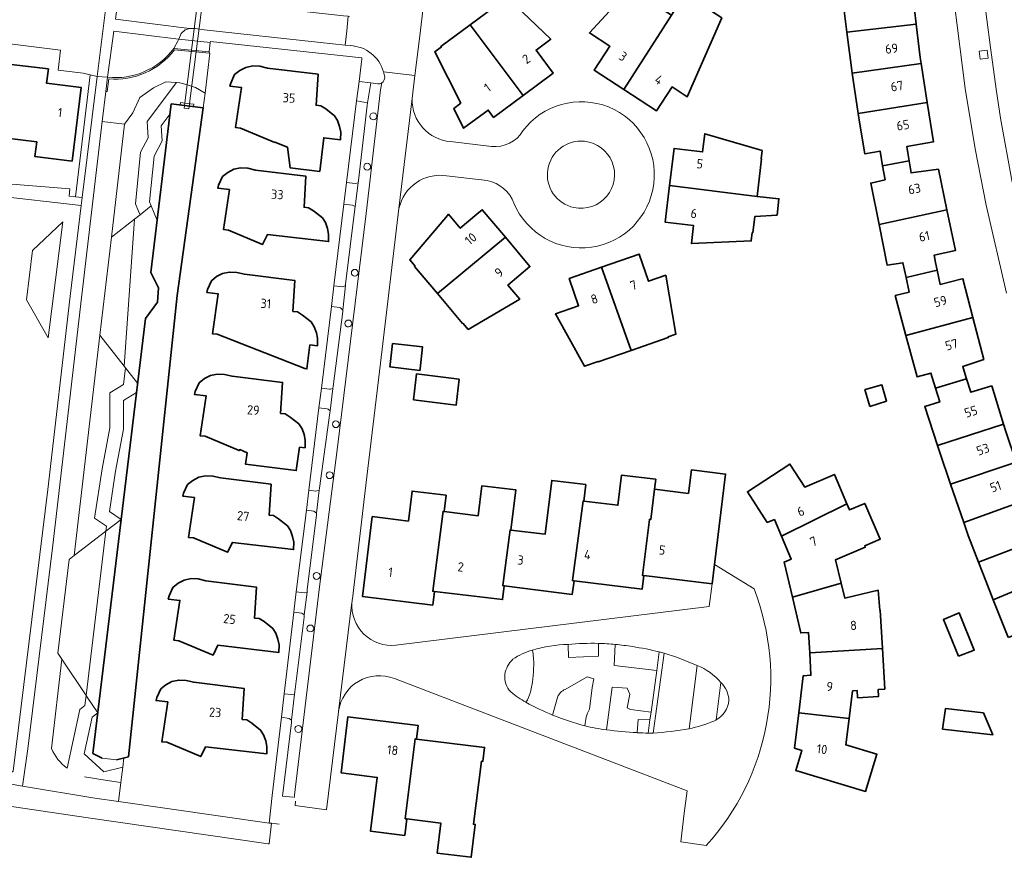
# Model space of a CAD drawing. Extents: x 150256 to 156914, y 461459 to 469481.
# Tile 482 of 656: x 154821 to 154964, y 466676 to 466798. Entities that reach past the tile are written whole.
import ezdxf
from ezdxf.enums import TextEntityAlignment as Align

# ---------------------------------------------------------------- set-up
doc = ezdxf.new("R2010")
doc.units = 0
doc.header["$LTSCALE"] = 0.75
for name, color, linetype, lineweight in [('B-RO-GK-BESCHOEIING-G', 251, 'GK-BESCHOEIING', 35), ('B-RO-GR-BEPLANTING_CULTUUR_HEESTERS-GV', 251, 'CONTINUOUS', 18), ('B-RO-GR-GROENVOORZIENING-GV', 251, 'CONTINUOUS', 18), ('B-RO-IE-TERREINAFSCHEIDING_KUNSTMATIG_MUUR-GV', 251, 'CONTINUOUS', 18), ('B-RO-KW-KUNSTWERK_DUIKER-GV', 251, 'CONTINUOUS', 18), ('B-RO-OG-BEBOUWING-GV', 6, 'CONTINUOUS', 35), ('B-RO-OG-BEBOUWING-T18', 1, 'CONTINUOUS', 18), ('B-RO-OG-TERREIN_CULTUURSCHEIDING-GV', 251, 'CONTINUOUS', 18), ('B-RO-OG-WATER-GV', 251, 'CONTINUOUS', 18), ('B-RO-OG-WATER_SLOOT-GV', 251, 'CONTINUOUS', 18), ('B-RO-VH-VERHARDING_ASFALT-GV', 251, 'CONTINUOUS', 18), ('B-RO-VH-VERHARDING_BETONSTRAATSTEEN-GV', 251, 'CONTINUOUS', 18), ('B-RO-VH-VERHARDING_HALFVERHARDING_GRIND-GV', 251, 'CONTINUOUS', 18), ('B-RO-VH-VERHARDING_TEGEL-GV', 251, 'CONTINUOUS', 18)]:
    doc.layers.add(name, color=color, linetype=linetype, lineweight=lineweight)
doc.styles.add('NLCS-ISO-M200-T18', font='NLCS-ISO.ttf', dxfattribs={"height": 360})
doc.linetypes.add('GK-BESCHOEIING', pattern='A,30,-5,[1,NLCS.SHX,S=1,R=0,X=0,Y=0],-5', length=40)

msp = doc.modelspace()

# ---------------------------------------------------------------- linework, layer by layer
at = {"layer": 'B-RO-GK-BESCHOEIING-G'}
for points in [[(154842.756, 466785.74), (154839.788, 466761.184)], [(154842.756, 466785.74), (154847.024, 466785.213)], [(154847.024, 466785.213), (154847.414, 466785.165), (154843.626, 466757.855)], [(154839.788, 466761.184), (154840.891, 466758.98), (154840.761, 466756.896), (154838.978, 466754.476)], [(154843.626, 466757.855), (154836.533, 466690.726)], [(154838.978, 466754.476), (154831.328, 466691.189)], [(154831.328, 466691.189), (154832.676, 466690.518)], [(154834.776, 466690.281), (154836.533, 466690.726)]]:
    msp.add_lwpolyline(points, dxfattribs=at)
at = {"layer": 'B-RO-GR-BEPLANTING_CULTUUR_HEESTERS-GV'}
for points in [[(154824.847, 466751.682), (154826.983, 466768.59), (154822.541, 466764.397), (154821.665, 466757.236)], [(154833.224, 466723.541), (154828.593, 466719.997), (154827.87, 466719.444), (154826.241, 466705.775), (154826.824, 466704.903), (154830.337, 466699.651)]]:
    msp.add_lwpolyline(points, close=True, dxfattribs=at)
for points in [[(154904.944, 466707.215, 0.0304847), (154900.516, 466707.07)], [(154909.913, 466706.757, 0.0157673), (154907.383, 466707.067)], [(154913.803, 466705.975, 0.0200673), (154909.913, 466706.757)], [(154895.322, 466706.233, 0.0857936), (154892.486, 466704.912)], [(154895.52, 466704.033, 0.0554959), (154895.322, 466706.233)], [(154892.486, 466704.912, 0.1643933), (154891.318, 466702.71)], [(154895.035, 466700.119, 0.0589994), (154895.52, 466704.033)], [(154891.318, 466702.71, 0.2367087), (154892.199, 466700.145)], [(154923.943, 466698.899, 0.199356), (154922.776, 466701.521)], [(154892.199, 466700.145, 0.0528901), (154894.392, 466698.651)], [(154894.392, 466698.651, 0.0849618), (154895.035, 466700.119)], [(154900.114, 466700.529, 0.1912409), (154898.96, 466699.351)], [(154922.105, 466696.093, 0.2368095), (154923.943, 466698.899)], [(154898.274, 466696.79, 0.0322046), (154902.967, 466695.219)], [(154902.967, 466695.219, -0.100482), (154903.624, 466697.64)], [(154906.106, 466694.642, 0.0206494), (154910.563, 466694.224)]]:
    msp.add_lwpolyline(points, format="xyb", dxfattribs=at)
for points in [[(154900.516, 466707.07), (154900.577, 466705.147), (154904.964, 466705.355), (154904.944, 466707.215)], [(154907.383, 466707.067), (154907.252, 466703.99), (154913.432, 466703.271)], [(154913.432, 466703.271), (154913.803, 466705.975)], [(154903.624, 466697.64), (154904.037, 466700.796), (154904.256, 466702.046), (154903.29, 466702.354), (154900.114, 466700.529)], [(154910.563, 466694.224), (154910.717, 466696.121), (154912.446, 466696.08), (154912.6, 466697.203), (154909.604, 466697.597), (154909.14, 466697.844), (154909.492, 466699.834), (154909.14, 466700.705), (154906.96, 466700.865), (154906.106, 466694.642)], [(154922.776, 466701.521), (154922.105, 466696.093)], [(154898.96, 466699.351), (154898.274, 466696.79)]]:
    msp.add_lwpolyline(points, dxfattribs=at)
at = {"layer": 'B-RO-GR-GROENVOORZIENING-GV'}
msp.add_lwpolyline([(154961.54, 466793.57), (154960.35, 466793.413), (154960.507, 466792.224), (154961.697, 466792.381)], close=True, dxfattribs=at)
for points in [[(154872.174, 466784.411, 0.416), (154871.674, 466783.911)], [(154872.674, 466783.911, 0.412), (154872.174, 466784.411)], [(154871.674, 466783.911, 0.416), (154872.174, 466783.411)], [(154872.174, 466783.411, 0.416), (154872.674, 466783.911)], [(154871.273, 466777.082, 0.416), (154870.773, 466776.582)], [(154871.773, 466776.582, 0.416), (154871.273, 466777.082)], [(154870.773, 466776.582, 0.416), (154871.273, 466776.082)], [(154871.273, 466776.082, 0.412), (154871.773, 466776.582)], [(154869.466, 466761.648, 0.416), (154868.966, 466761.148)], [(154868.966, 466761.148, 0.412), (154869.466, 466760.648)], [(154869.966, 466761.148, 0.416), (154869.466, 466761.648)], [(154869.466, 466760.648, 0.416), (154869.966, 466761.148)], [(154868.535, 466754.272, 0.416), (154868.035, 466753.772)], [(154869.035, 466753.772, 0.416), (154868.535, 466754.272)], [(154868.035, 466753.772, 0.416), (154868.535, 466753.272)], [(154868.535, 466753.272, 0.412), (154869.035, 466753.772)], [(154866.709, 466739.616, 0.412), (154866.209, 466739.116)], [(154867.209, 466739.116, 0.416), (154866.709, 466739.616)], [(154866.209, 466739.116, 0.416), (154866.709, 466738.616)], [(154866.709, 466738.616, 0.416), (154867.209, 466739.116)], [(154865.797, 466732.196, 0.416), (154865.297, 466731.696)], [(154865.297, 466731.696, 0.416), (154865.797, 466731.196)], [(154866.297, 466731.696, 0.416), (154865.797, 466732.196)], [(154865.797, 466731.196, 0.412), (154866.297, 466731.696)], [(154863.914, 466717.538, 0.416), (154863.414, 466717.038)], [(154863.414, 466717.038, 0.416), (154863.914, 466716.538)], [(154864.414, 466717.038, 0.416), (154863.914, 466717.538)], [(154863.914, 466716.538, 0.416), (154864.414, 466717.038)], [(154863.002, 466709.891, 0.416), (154862.502, 466709.391)], [(154863.502, 466709.391, 0.416), (154863.002, 466709.891)], [(154862.502, 466709.391, 0.412), (154863.002, 466708.891)], [(154863.002, 466708.891, 0.416), (154863.502, 466709.391)], [(154861.255, 466695.26, 0.416), (154860.755, 466694.76)], [(154861.755, 466694.76, 0.412), (154861.255, 466695.26)], [(154860.755, 466694.76, 0.416), (154861.255, 466694.26)], [(154861.255, 466694.26, 0.416), (154861.755, 466694.76)]]:
    msp.add_lwpolyline(points, format="xyb", dxfattribs=at)
at = {"layer": 'B-RO-IE-TERREINAFSCHEIDING_KUNSTMATIG_MUUR-GV'}
for points in [[(154843.099, 466793.8, -0.2654775), (154833.47, 466789.61)], [(154833.652, 466789.381, 0.2572255), (154843.196, 466793.58)]]:
    msp.add_lwpolyline(points, format="xyb", dxfattribs=at)
for points in [[(154843.196, 466793.58), (154848.247, 466793.118), (154848.272, 466793.327), (154843.099, 466793.8)], [(154833.47, 466789.61), (154833.21, 466787.55), (154833.418, 466787.523), (154833.652, 466789.381)]]:
    msp.add_lwpolyline(points, dxfattribs=at)
msp.add_lwpolyline([(154845.99, 466785.341), (154846.035, 466785.667), (154845.075, 466785.797), (154844.105, 466785.927), (154844.06, 466785.6)], close=True, dxfattribs=at)
at = {"layer": 'B-RO-KW-KUNSTWERK_DUIKER-GV'}
msp.add_lwpolyline([(154847.938, 466811.28), (154844.627, 466785.099), (154845.322, 466785.011), (154848.633, 466811.192)], close=True, dxfattribs=at)
at = {"layer": 'B-RO-OG-BEBOUWING-GV'}
for points in [[(154908.625, 466787.809), (154913.371, 466784.709), (154915.656, 466788.208), (154917.875, 466786.759), (154921.364, 466794.734), (154922.904, 466798.255), (154921.417, 466799.226), (154922.74, 466803.535), (154919.869, 466805.373), (154915.556, 466798.635)], [(154950.593, 466803.11), (154940.484, 466802.01), (154940.757, 466798.877), (154941.111, 466796.153), (154951.208, 466797.347), (154950.949, 466799.456)], [(154908.625, 466787.809), (154915.556, 466798.635), (154911.353, 466801.38), (154911.304, 466801.305), (154909.529, 466802.464), (154903.637, 466796.059), (154906.609, 466794.117), (154904.324, 466790.618)], [(154886.243, 466797.23), (154893.995, 466786.974), (154898.361, 466790.207), (154895.873, 466793.566), (154898.003, 466795.143), (154891.736, 466801.185), (154890.763, 466800.464), (154890.709, 466800.537)], [(154893.995, 466786.974), (154886.243, 466797.23), (154882.018, 466794.102), (154882.071, 466794.03), (154881.099, 466793.31), (154884.9, 466785.853), (154883.909, 466785.064), (154885.313, 466782.192), (154888.893, 466784.821), (154889.67, 466783.772)], [(154951.208, 466797.347), (154941.111, 466796.153), (154941.783, 466790.977), (154941.902, 466790.179), (154951.943, 466791.593), (154951.806, 466792.483)], [(154819.145, 466789.393), (154819.269, 466789.376), (154818.3, 466780.824), (154818.442, 466780.806), (154823.17, 466780.217), (154822.905, 466778.073), (154828.311, 466777.403), (154829.635, 466788.112), (154824.601, 466788.741), (154824.864, 466790.826), (154819.427, 466791.465)], [(154855.657, 466791.212), (154854.604, 466791.264), (154853.604, 466791.051), (154852.729, 466790.595), (154851.97, 466789.992), (154851.397, 466788.737), (154851.293, 466788.292), (154852.986, 466788.095), (154852.113, 466782.294), (154852.837, 466782.21), (154857.808, 466780.129), (154857.822, 466780.157), (154859.685, 466779.418), (154860.063, 466776.418), (154864.36, 466775.903), (154864.943, 466780.808), (154867.406, 466780.522), (154867.423, 466781.624), (154867.265, 466782.443), (154866.953, 466783.314), (154866.503, 466783.997), (154865.236, 466785.013), (154864.505, 466785.464), (154863.836, 466785.53), (154864.122, 466790.04), (154856.777, 466790.943)], [(154952.816, 466785.938), (154951.943, 466791.593), (154941.902, 466790.179), (154942.772, 466784.328)], [(154950.176, 466777.465), (154949.997, 466778.593), (154949.846, 466779.538), (154953.701, 466780.2), (154952.816, 466785.938), (154942.772, 466784.328), (154943.003, 466782.778), (154943.721, 466778.487), (154945.945, 466778.869), (154946.318, 466776.731)], [(154915.293, 466773.842), (154928.052, 466772.271), (154928.705, 466777.717), (154928.616, 466777.728), (154928.76, 466778.93), (154920.408, 466781.383), (154920.092, 466778.752), (154915.942, 466779.25)], [(154954.428, 466776.25), (154950.461, 466775.68), (154950.176, 466777.465), (154946.318, 466776.731), (154946.672, 466774.702), (154944.585, 466774.218), (154945.803, 466768.159), (154955.67, 466770.293)], [(154865.192, 466768.476), (154864.742, 466769.159), (154863.475, 466770.175), (154862.744, 466770.626), (154862.075, 466770.692), (154862.361, 466775.202), (154855.016, 466776.105), (154853.896, 466776.374), (154852.843, 466776.426), (154851.843, 466776.213), (154850.968, 466775.757), (154850.209, 466775.154), (154849.636, 466773.899), (154849.532, 466773.454), (154851.225, 466773.257), (154850.352, 466767.456), (154851.076, 466767.372), (154856.047, 466765.291), (154856.742, 466766.716), (154865.645, 466765.684), (154865.662, 466766.786), (154865.504, 466767.605)], [(154928.052, 466772.271), (154915.293, 466773.842), (154914.655, 466768.522), (154918.805, 466768.023), (154918.489, 466765.392), (154927.185, 466765.799), (154927.329, 466766.998), (154927.418, 466766.987), (154927.699, 466769.33), (154930.945, 466769.544), (154931.215, 466771.922)], [(154881.487, 466758.117), (154891.391, 466766.312), (154888.018, 466770.328), (154887.252, 466769.685), (154884.817, 466767.64), (154883.113, 466769.669), (154882.705, 466769.191), (154877.466, 466763.045), (154878.244, 466762.119), (154878.175, 466762.061)], [(154954.252, 466761.537), (154954.028, 466762.627), (154953.805, 466763.71), (154956.905, 466764.371), (154955.67, 466770.293), (154945.803, 466768.159), (154946.989, 466762.257), (154949.275, 466762.601), (154949.74, 466760.442)], [(154881.487, 466758.117), (154885.127, 466753.782), (154885.196, 466753.84), (154885.976, 466752.911), (154893.475, 466757.331), (154891.771, 466759.36), (154894.972, 466762.048), (154891.391, 466766.312)], [(154905.397, 466761.953), (154909.696, 466749.839), (154915.105, 466751.727), (154915.075, 466751.813), (154916.219, 466752.212), (154914.749, 466760.791), (154912.247, 466759.918), (154910.87, 466763.864)], [(154862.901, 466750.645), (154864.02, 466750.515), (154864.037, 466751.617), (154863.879, 466752.436), (154863.567, 466753.307), (154863.117, 466753.99), (154861.85, 466755.006), (154861.119, 466755.457), (154860.45, 466755.523), (154860.736, 466760.033), (154853.391, 466760.936), (154852.271, 466761.205), (154851.218, 466761.257), (154850.218, 466761.044), (154849.343, 466760.588), (154848.584, 466759.985), (154848.011, 466758.73), (154847.907, 466758.285), (154849.6, 466758.088), (154848.727, 466752.287), (154849.451, 466752.203), (154862.2, 466747.207), (154862.498, 466747.172)], [(154905.397, 466761.953), (154900.681, 466760.307), (154902.058, 466756.361), (154898.707, 466755.191), (154902.896, 466747.56), (154904.886, 466748.255), (154904.916, 466748.17), (154909.696, 466749.839)], [(154957.727, 466760.224), (154954.678, 466759.463), (154954.252, 466761.537), (154949.74, 466760.442), (154950.192, 466758.344), (154948.147, 466757.834), (154949.717, 466752.036), (154959.465, 466754.641), (154958.005, 466760.293)], [(154958.539, 466745.734), (154958.188, 466746.844), (154957.971, 466747.528), (154961.041, 466748.543), (154959.465, 466754.641), (154949.717, 466752.036), (154951.344, 466746.026), (154953.337, 466746.543), (154954.006, 466744.382)], [(154874.627, 466747.811), (154874.586, 466747.443), (154878.938, 466746.929), (154878.968, 466747.186), (154879.344, 466750.361), (154874.965, 466750.849)], [(154862.242, 466735.672), (154862.259, 466736.774), (154862.101, 466737.593), (154861.789, 466738.464), (154861.339, 466739.147), (154860.072, 466740.163), (154859.341, 466740.614), (154858.672, 466740.68), (154858.958, 466745.19), (154851.613, 466746.093), (154850.493, 466746.362), (154849.44, 466746.414), (154848.44, 466746.201), (154847.565, 466745.745), (154846.806, 466745.142), (154846.233, 466743.887), (154846.129, 466743.442), (154847.822, 466743.245), (154846.949, 466737.444), (154847.673, 466737.36), (154852.644, 466735.279), (154852.708, 466735.411), (154853.776, 466734.972), (154853.56, 466733.297), (154860.938, 466732.376), (154861.427, 466735.766)], [(154878.467, 466746.441), (154878.034, 466742.671), (154884.25, 466741.9), (154884.656, 466745.656)], [(154962.197, 466744.697), (154959.165, 466743.758), (154958.539, 466745.734), (154954.006, 466744.382), (154954.634, 466742.355), (154952.456, 466741.681), (154954.302, 466736.037), (154963.931, 466739.118)], [(154944.473, 466741.708), (154946.889, 466742.459), (154946.215, 466744.834), (154943.965, 466744.21), (154943.733, 466744.146)], [(154956.222, 466730.37), (154965.781, 466733.598), (154964.255, 466738.075), (154963.931, 466739.118), (154954.302, 466736.037), (154954.587, 466735.165)], [(154921.476, 466715.886), (154921.822, 466718.684), (154923.451, 466731.85), (154918.472, 466732.462), (154918.052, 466729.035), (154913.101, 466729.682), (154912.558, 466725.229), (154912.367, 466725.253), (154911.339, 466717.12), (154911.563, 466717.093)], [(154931.596, 466722.804), (154941.098, 466727.544), (154939.288, 466731.798), (154934.972, 466729.962), (154932.826, 466733.303), (154926.624, 466729.285), (154929.517, 466724.821), (154930.563, 466725.231)], [(154965.781, 466733.598), (154956.222, 466730.37), (154958.116, 466724.813), (154967.661, 466728.247), (154966.688, 466730.936)], [(154846.133, 466728.442), (154845.26, 466722.641), (154845.984, 466722.557), (154850.955, 466720.476), (154851.65, 466721.901), (154860.553, 466720.869), (154860.57, 466721.971), (154860.412, 466722.79), (154860.1, 466723.661), (154859.65, 466724.344), (154858.383, 466725.36), (154857.652, 466725.811), (154856.983, 466725.877), (154857.269, 466730.387), (154849.924, 466731.29), (154848.804, 466731.559), (154847.751, 466731.611), (154846.751, 466731.398), (154845.876, 466730.942), (154845.117, 466730.339), (154844.544, 466729.084), (154844.44, 466728.639)], [(154901.394, 466716.332), (154911.309, 466715.126), (154911.563, 466717.093), (154911.339, 466717.12), (154912.367, 466725.253), (154912.558, 466725.229), (154913.101, 466729.682), (154913.274, 466731.102), (154908.311, 466731.705), (154907.777, 466727.327), (154902.796, 466727.932), (154902.726, 466727.94), (154901.154, 466716.361)], [(154881.051, 466714.785), (154890.978, 466713.582), (154891.224, 466715.613), (154891.016, 466715.64), (154892.079, 466723.725), (154892.199, 466723.71), (154892.921, 466729.558), (154887.967, 466730.17), (154887.428, 466725.803), (154882.476, 466726.415), (154882.315, 466726.435), (154880.808, 466714.814)], [(154892.199, 466723.71), (154892.079, 466723.725), (154891.016, 466715.64), (154891.224, 466715.613), (154901.14, 466714.346), (154901.394, 466716.332), (154901.154, 466716.361), (154902.726, 466727.94), (154902.796, 466727.932), (154903.091, 466730.333), (154898.136, 466730.941), (154897.174, 466723.1)], [(154881.051, 466714.785), (154880.808, 466714.814), (154882.315, 466726.435), (154882.476, 466726.415), (154882.76, 466728.782), (154877.804, 466729.375), (154877.282, 466725.015), (154872.02, 466725.66), (154870.597, 466714.038), (154880.81, 466712.8)], [(154960.272, 466719.026), (154969.713, 466722.647), (154969.196, 466724.007), (154967.661, 466728.247), (154958.116, 466724.813), (154958.756, 466722.936)], [(154933.18, 466713.954), (154940.28, 466715.978), (154939.475, 466719.379), (154943.79, 466721.216), (154943.714, 466721.395), (154945.965, 466722.386), (154943.722, 466727.576), (154941.485, 466726.633), (154941.098, 466727.544), (154931.596, 466722.804), (154933.008, 466719.484), (154931.982, 466719.055)], [(154962.422, 466713.579), (154971.702, 466717.414), (154969.713, 466722.647), (154960.272, 466719.026), (154961.33, 466716.298)], [(154845.625, 466716.645), (154844.625, 466716.432), (154843.75, 466715.976), (154842.991, 466715.373), (154842.418, 466714.118), (154842.314, 466713.673), (154844.007, 466713.476), (154843.134, 466707.675), (154843.858, 466707.591), (154848.829, 466705.51), (154849.524, 466706.935), (154858.427, 466705.903), (154858.444, 466707.005), (154858.286, 466707.824), (154857.974, 466708.695), (154857.524, 466709.378), (154856.257, 466710.394), (154855.526, 466710.845), (154854.857, 466710.911), (154855.143, 466715.421), (154847.798, 466716.324), (154846.678, 466716.593)], [(154964.632, 466708.092), (154973.936, 466712.085), (154971.967, 466716.717), (154971.702, 466717.414), (154962.422, 466713.579), (154964.567, 466708.242)], [(154940.28, 466715.978), (154933.18, 466713.954), (154934.405, 466708.74), (154935.524, 466708.824), (154935.697, 466705.82), (154946.276, 466706.487), (154945.955, 466712.056), (154945.889, 466712.052), (154945.691, 466714.945), (154940.795, 466713.807)], [(154957.35, 466705.346), (154957.382, 466705.359), (154959.653, 466706.251), (154957.465, 466711.657), (154955.167, 466710.685)], [(154934.107, 466697.089), (154941.445, 466696.266), (154941.934, 466700.305), (154942.61, 466700.344), (154942.67, 466699.303), (154945.731, 466699.495), (154945.672, 466700.521), (154946.616, 466700.575), (154946.276, 466706.487), (154935.697, 466705.82), (154935.883, 466702.588), (154934.767, 466702.504)], [(154842.848, 466701.66), (154841.973, 466701.204), (154841.214, 466700.601), (154840.641, 466699.346), (154840.537, 466698.901), (154842.23, 466698.704), (154841.357, 466692.903), (154842.081, 466692.819), (154847.052, 466690.738), (154847.747, 466692.163), (154856.65, 466691.131), (154856.667, 466692.233), (154856.509, 466693.052), (154856.197, 466693.923), (154855.747, 466694.606), (154854.48, 466695.622), (154853.749, 466696.073), (154853.08, 466696.139), (154853.366, 466700.649), (154846.021, 466701.552), (154844.901, 466701.821), (154843.848, 466701.873)], [(154941.445, 466696.266), (154934.107, 466697.089), (154933.483, 466691.97), (154934.572, 466691.65), (154933.678, 466688.714), (154943.829, 466685.663), (154945.477, 466691.071), (154940.981, 466692.441)], [(154960.983, 466697.101), (154955.49, 466697.76), (154955.036, 466694.742), (154962.36, 466693.9)], [(154877.028, 466681.661), (154876.811, 466681.687), (154878.242, 466693.304), (154878.451, 466693.278), (154878.69, 466695.267), (154868.454, 466696.509), (154867.479, 466688.381), (154872.727, 466687.717), (154871.775, 466679.883), (154876.739, 466679.28)], [(154877.028, 466681.661), (154881.992, 466681.057), (154881.462, 466676.689), (154886.424, 466676.085), (154887.004, 466680.86), (154886.739, 466680.892), (154887.903, 466690.069), (154888.127, 466690.042), (154888.374, 466692.067), (154878.451, 466693.278), (154878.242, 466693.304), (154876.811, 466681.687)]]:
    msp.add_lwpolyline(points, close=True, dxfattribs=at)
at = {"layer": 'B-RO-OG-TERREIN_CULTUURSCHEIDING-GV'}
for points in [[(154843.85, 466795.142), (154843.772, 466794.955), (154843.099, 466793.8), (154848.272, 466793.327), (154848.433, 466794.649)], [(154828.818, 466772.196), (154829.787, 466772.094), (154831.972, 466789.707), (154830.961, 466789.946)], [(154838.201, 466769.598), (154837.987, 466770.119), (154837.55, 466771.179), (154838.288, 466778.707), (154839.383, 466780.775), (154839.243, 466783.16), (154843.501, 466788.844), (154841.934, 466788.94), (154840.162, 466788.076), (154838.158, 466786.643), (154837.128, 466784.417), (154835.953, 466782.77), (154834.024, 466766.323), (154837.395, 466768.966)], [(154824.847, 466751.682), (154821.665, 466757.236), (154822.541, 466764.397), (154826.983, 466768.59)], [(154834.024, 466766.323), (154832.355, 466752.085), (154835.894, 466747.572), (154837.395, 466768.966)], [(154828.593, 466719.997), (154833.224, 466723.541), (154833.312, 466724.266), (154831.561, 466725.448), (154832.67, 466732.628), (154833.813, 466738.597), (154833.813, 466743.695), (154835.807, 466744.913), (154836.097, 466747.313), (154835.894, 466747.572), (154832.355, 466752.085)]]:
    msp.add_lwpolyline(points, close=True, dxfattribs=at)
for points in [[(154833.652, 466789.381), (154833.418, 466787.523), (154833.21, 466787.55), (154832.692, 466783.155), (154835.953, 466782.77), (154837.128, 466784.417), (154838.158, 466786.643), (154840.162, 466788.076), (154841.934, 466788.94), (154843.501, 466788.844), (154844.004, 466788.813), (154845.057, 466788.498), (154846.287, 466788.129), (154847.672, 466787.279), (154848.385, 466793.105), (154848.247, 466793.118), (154843.196, 466793.58)], [(154835.953, 466782.77), (154832.692, 466783.155), (154829.667, 466757.506), (154825.481, 466721.509), (154821.849, 466691.883), (154821.103, 466686.452), (154831.616, 466684.709), (154835.073, 466684.213), (154835.41, 466686.964), (154833.438, 466687.28), (154830.11, 466687.813)], [(154825.301, 466691.914), (154826.824, 466704.903), (154826.241, 466705.775), (154827.87, 466719.444), (154828.593, 466719.997), (154832.355, 466752.085), (154834.024, 466766.323), (154835.953, 466782.77)], [(154819.733, 466688.6), (154824.784, 466729.603), (154828.007, 466757.742), (154829.647, 466770.96), (154816.804, 466772.403)], [(154904.944, 466707.215), (154904.964, 466705.355), (154900.577, 466705.147), (154900.516, 466707.07)], [(154906.106, 466694.642), (154906.96, 466700.865), (154909.14, 466700.705), (154909.492, 466699.834), (154909.14, 466697.844), (154909.604, 466697.597), (154912.6, 466697.203), (154913.432, 466703.271), (154907.252, 466703.99), (154907.383, 466707.067)], [(154827.577, 466689.033), (154829.455, 466697.609), (154830.157, 466698.161), (154830.337, 466699.651), (154826.824, 466704.903), (154825.301, 466691.914)], [(154919.313, 466704.005), (154918.126, 466694.805)], [(154900.114, 466700.529), (154903.29, 466702.354), (154904.256, 466702.046), (154904.037, 466700.796), (154903.624, 466697.64)], [(154922.105, 466696.093), (154922.776, 466701.521)], [(154830.337, 466699.651), (154830.157, 466698.161), (154829.455, 466697.609), (154827.577, 466689.033)], [(154830.11, 466687.813), (154833.438, 466687.28), (154835.41, 466686.964), (154835.505, 466687.746), (154835.681, 466689.187), (154832.948, 466688.537), (154830.084, 466691.141), (154831.255, 466696.48), (154832.043, 466697.1), (154830.513, 466699.387), (154830.337, 466699.651)], [(154898.274, 466696.79), (154898.96, 466699.351)], [(154912.184, 466694.165), (154912.446, 466696.08), (154910.717, 466696.121), (154910.563, 466694.224)], [(154910.563, 466694.224), (154910.595, 466694.222)]]:
    msp.add_lwpolyline(points, dxfattribs=at)
for points in [[(154843.196, 466793.58, -0.2572255), (154833.652, 466789.381)], [(154900.516, 466707.07, 0.066435), (154895.322, 466706.233)], [(154907.383, 466707.067, 0.0147804), (154904.944, 466707.215)], [(154895.322, 466706.233, -0.0554959), (154895.52, 466704.033)], [(154895.52, 466704.033, -0.0589994), (154895.035, 466700.119)], [(154922.776, 466701.521, 0.1161727), (154919.313, 466704.005)], [(154895.035, 466700.119, -0.0849618), (154894.392, 466698.651)], [(154898.96, 466699.351, -0.1912409), (154900.114, 466700.529)], [(154894.392, 466698.651, 0.0336651), (154898.274, 466696.79)], [(154903.624, 466697.64, 0.100482), (154902.967, 466695.219)], [(154902.967, 466695.219, 0.026427), (154906.106, 466694.642)], [(154918.126, 466694.805, 0.0554835), (154921.747, 466695.91)], [(154921.747, 466695.91, 0.0311532), (154922.105, 466696.093)], [(154910.595, 466694.222, 0.0157355), (154912.184, 466694.165)], [(154827.577, 466689.033, -0.1305033), (154825.301, 466691.914)], [(154825.301, 466691.914, 0.1305033), (154827.577, 466689.033)]]:
    msp.add_lwpolyline(points, format="xyb", dxfattribs=at)
at = {"layer": 'B-RO-OG-WATER-GV'}
for points in [[(154832.043, 466697.1), (154831.328, 466691.189), (154832.676, 466690.518), (154834.776, 466690.281), (154835.848, 466690.553), (154836.533, 466690.726), (154843.626, 466757.855), (154847.414, 466785.165), (154847.024, 466785.213), (154845.99, 466785.341), (154842.756, 466785.74), (154842.579, 466784.278), (154840.705, 466768.769), (154839.788, 466761.184), (154840.891, 466758.98), (154840.761, 466756.896), (154838.978, 466754.476), (154837.843, 466745.088), (154837.677, 466743.712), (154835.444, 466725.239)], [(154842.579, 466784.278), (154841.282, 466782.547), (154841.412, 466780.334), (154840.24, 466778.12), (154839.589, 466771.48), (154839.836, 466770.88), (154840.705, 466768.769)], [(154837.677, 466743.712), (154835.813, 466742.573), (154835.813, 466740.75), (154835.813, 466738.407), (154834.641, 466732.287), (154833.731, 466726.396), (154835.444, 466725.239)]]:
    msp.add_lwpolyline(points, close=True, dxfattribs=at)
at = {"layer": 'B-RO-OG-WATER_SLOOT-GV'}
for points in [[(154847.414, 466785.165), (154847.672, 466787.279), (154846.287, 466788.129), (154845.057, 466788.498), (154844.004, 466788.813), (154843.501, 466788.844), (154839.243, 466783.16), (154839.383, 466780.775), (154838.288, 466778.707), (154837.55, 466771.179), (154837.987, 466770.119), (154838.201, 466769.598), (154839.836, 466770.88), (154839.589, 466771.48), (154840.24, 466778.12), (154841.412, 466780.334), (154841.282, 466782.547), (154842.579, 466784.278), (154842.756, 466785.74), (154845.99, 466785.341), (154847.024, 466785.213)], [(154845.99, 466785.341), (154844.06, 466785.6), (154844.105, 466785.927), (154845.075, 466785.797), (154846.035, 466785.667)], [(154840.705, 466768.769), (154839.836, 466770.88), (154838.201, 466769.598), (154837.395, 466768.966), (154835.894, 466747.572), (154836.097, 466747.313), (154837.843, 466745.088), (154838.978, 466754.476), (154840.761, 466756.896), (154840.891, 466758.98), (154839.788, 466761.184)], [(154837.677, 466743.712), (154837.843, 466745.088), (154836.097, 466747.313), (154835.807, 466744.913), (154833.813, 466743.695), (154833.813, 466738.597), (154832.67, 466732.628), (154831.561, 466725.448), (154833.312, 466724.266), (154833.224, 466723.541), (154835.444, 466725.239), (154833.731, 466726.396), (154834.641, 466732.287), (154835.813, 466738.407), (154835.813, 466740.75), (154835.813, 466742.573)], [(154832.043, 466697.1), (154835.444, 466725.239), (154833.224, 466723.541), (154830.337, 466699.651), (154830.513, 466699.387)], [(154835.848, 466690.553), (154834.776, 466690.281), (154832.676, 466690.518), (154831.328, 466691.189), (154832.043, 466697.1), (154831.255, 466696.48), (154830.084, 466691.141), (154832.948, 466688.537), (154835.681, 466689.187)]]:
    msp.add_lwpolyline(points, close=True, dxfattribs=at)
at = {"layer": 'B-RO-VH-VERHARDING_ASFALT-GV'}
msp.add_lwpolyline([(154959.334, 466839.529), (154959.163, 466833.122), (154959.591, 466819.92), (154959.955, 466813.794), (154960.977, 466802.159), (154962.016, 466793.929), (154962.85, 466787.863), (154963.483, 466783.636), (154965.159, 466774.353)], dxfattribs=at)
msp.add_lwpolyline([(154785.501, 466691.742), (154769.401, 466694.104), (154764.533, 466690.173), (154766.728, 466687.474), (154770.942, 466690.654), (154785.034, 466688.572), (154830.648, 466681.821), (154856.874, 466678.065), (154856.978, 466678.054), (154857.326, 466681.032), (154856.985, 466681.071), (154835.073, 466684.213), (154831.616, 466684.709), (154821.103, 466686.452), (154817.566, 466687.058), (154808.038, 466688.443), (154806.95, 466688.601), (154804.118, 466689.013), (154803.029, 466689.172), (154802.58, 466689.237)], close=True, dxfattribs=at)
at = {"layer": 'B-RO-VH-VERHARDING_BETONSTRAATSTEEN-GV'}
for points in [[(154832.461, 466810.878), (154828.841, 466811.329), (154828.469, 466808.434), (154799.196, 466812.084), (154798.268, 466804.603), (154797.348, 466797.185), (154826.612, 466793.531), (154826.261, 466790.659), (154829.898, 466790.198), (154830.961, 466789.946), (154831.972, 466789.707), (154833.283, 466800.19), (154834.59, 466810.683), (154832.472, 466810.877)], [(154834.376, 466796.323), (154843.814, 466795.146), (154843.85, 466795.142), (154844.207, 466795.998), (154844.748, 466796.511), (154845.412, 466796.71), (154834.612, 466798.056), (154836.27, 466810.33), (154834.59, 466810.683), (154833.283, 466800.19), (154831.972, 466789.707), (154833.47, 466789.61)], [(154831.972, 466789.707), (154829.787, 466772.094), (154829.647, 466770.96), (154828.007, 466757.742), (154824.784, 466729.603), (154819.733, 466688.6), (154817.566, 466687.058), (154821.103, 466686.452), (154821.849, 466691.883), (154825.481, 466721.509), (154829.667, 466757.506), (154832.692, 466783.155), (154833.21, 466787.55), (154833.47, 466789.61)], [(154869.737, 466786.154), (154871.316, 466785.887), (154871.789, 466788.776), (154870.085, 466788.985)], [(154871.316, 466785.887), (154869.737, 466786.154), (154868.278, 466774.283), (154869.528, 466774.136), (154869.941, 466774.229), (154869.99, 466774.6), (154871.255, 466785.511)], [(154867.892, 466771.145), (154869.141, 466770.985), (154869.501, 466770.801), (154869.941, 466774.229), (154869.528, 466774.136), (154868.278, 466774.283)], [(154866.433, 466759.27), (154867.729, 466759.13), (154868.113, 466759.282), (154868.138, 466759.514), (154869.46, 466770.479), (154869.501, 466770.801), (154869.141, 466770.985), (154867.892, 466771.145)], [(154868.113, 466759.282), (154867.729, 466759.13), (154866.433, 466759.27), (154866.063, 466756.261), (154867.274, 466756.114), (154867.399, 466756.03), (154867.722, 466755.688)], [(154864.602, 466744.372), (154865.777, 466744.221), (154865.937, 466744.221), (154866.274, 466744.324), (154866.309, 466744.62), (154867.705, 466755.53), (154867.722, 466755.688), (154867.399, 466756.03), (154867.274, 466756.114), (154866.063, 466756.261)], [(154864.248, 466741.492), (154865.425, 466741.345), (154865.59, 466741.296), (154865.885, 466741.061), (154866.274, 466744.324), (154865.937, 466744.221), (154865.777, 466744.221), (154864.602, 466744.372)], [(154864.248, 466741.492), (154862.776, 466729.514), (154863.799, 466729.39), (154863.959, 466729.394), (154864.301, 466729.534), (154864.334, 466729.813), (154865.853, 466740.794), (154865.885, 466741.061), (154865.59, 466741.296), (154865.425, 466741.345)], [(154862.417, 466726.598), (154863.515, 466726.45), (154863.902, 466726.178), (154864.301, 466729.534), (154863.959, 466729.394), (154863.799, 466729.39), (154862.776, 466729.514)], [(154860.954, 466714.71), (154862.077, 466714.579), (154862.51, 466714.684), (154862.547, 466714.998), (154863.871, 466725.913), (154863.902, 466726.178), (154863.515, 466726.45), (154862.417, 466726.598)], [(154862.116, 466711.351), (154862.51, 466714.684), (154862.077, 466714.579), (154860.954, 466714.71), (154860.651, 466712.24), (154860.594, 466711.754), (154861.774, 466711.596)], [(154859.196, 466699.869), (154860.181, 466699.754), (154860.7, 466699.82), (154860.741, 466700.186), (154862.08, 466711.05), (154862.116, 466711.351), (154861.774, 466711.596), (154860.594, 466711.754)], [(154860.7, 466699.82), (154860.181, 466699.754), (154859.196, 466699.869), (154858.795, 466696.461), (154859.937, 466696.293), (154860.271, 466696.023)]]:
    msp.add_lwpolyline(points, close=True, dxfattribs=at)
for points in [[(154836.27, 466810.33), (154834.612, 466798.056), (154845.412, 466796.71)], [(154873.653, 466790.395), (154878.224, 466789.844), (154878.873, 466795.256), (154879.755, 466802.619), (154875.443, 466803.005)], [(154845.412, 466796.71), (154846.227, 466796.687), (154847.552, 466796.508), (154864.455, 466794.646), (154868.072, 466794.279), (154868.285, 466796.384), (154868.497, 466798.48), (154867.819, 466798.536), (154849.303, 466800.607), (154846.183, 466800.807)], [(154868.702, 466798.463), (154868.497, 466798.48), (154868.285, 466796.384), (154868.072, 466794.279), (154868.804, 466794.205)], [(154843.85, 466795.142), (154843.814, 466795.146), (154834.376, 466796.323), (154833.47, 466789.61)], [(154868.804, 466794.205), (154868.072, 466794.279), (154864.455, 466794.646), (154847.552, 466796.508), (154846.227, 466796.687), (154845.412, 466796.71), (154844.748, 466796.511), (154844.207, 466795.998), (154843.85, 466795.142), (154848.433, 466794.649), (154848.454, 466794.824), (154870.509, 466792.418), (154870.49, 466792.272), (154870.085, 466788.985), (154871.789, 466788.776), (154872.813, 466788.636)], [(154843.099, 466793.8), (154843.772, 466794.955), (154843.85, 466795.142)], [(154869.116, 466713.714), (154871.06, 466730.22), (154873.2, 466748.017), (154875.902, 466770.492), (154875.903, 466770.5), (154877.824, 466786.492), (154877.824, 466786.504), (154878.224, 466789.844)], [(154878.224, 466789.844), (154873.653, 466790.395)], [(154860.628, 466684.742), (154864.31, 466715.456), (154866.888, 466735.376), (154871.105, 466769.776), (154873.234, 466787.754), (154873.407, 466788.792)], [(154873.407, 466788.792), (154873.234, 466787.754), (154871.105, 466769.776), (154866.888, 466735.376), (154864.31, 466715.456), (154860.628, 466684.742)], [(154872.813, 466788.636), (154871.789, 466788.776), (154871.316, 466785.887), (154871.255, 466785.511), (154869.99, 466774.6), (154869.941, 466774.229), (154869.501, 466770.801), (154869.46, 466770.479), (154868.138, 466759.514), (154868.113, 466759.282), (154867.722, 466755.688), (154867.705, 466755.53), (154866.309, 466744.62), (154866.274, 466744.324), (154865.885, 466741.061), (154865.853, 466740.794), (154864.334, 466729.813), (154864.301, 466729.534)], [(154877.824, 466786.492), (154875.903, 466770.5)], [(154889.393, 466779.55), (154883.422, 466780.242)], [(154882.796, 466775.266), (154888.756, 466774.57)], [(154864.301, 466729.534), (154863.902, 466726.178), (154863.871, 466725.913), (154862.547, 466714.998), (154862.51, 466714.684), (154862.116, 466711.351), (154862.08, 466711.05), (154860.741, 466700.186), (154860.7, 466699.82), (154860.271, 466696.023), (154860.237, 466695.718), (154858.949, 466684.987), (154860.423, 466684.82)], [(154927.59, 466715.167), (154921.822, 466718.684), (154921.476, 466715.886), (154921.08, 466712.594), (154875.436, 466706.952)], [(154860.851, 466684.25), (154860.775, 466683.607), (154865.344, 466682.997), (154867.105, 466697.259), (154867.115, 466697.32), (154869.051, 466713.163)], [(154869.051, 466713.163), (154867.115, 466697.32)], [(154914.486, 466705.804), (154912.891, 466694.17)], [(154918.126, 466694.805), (154919.313, 466704.005)], [(154875.228, 466702.083), (154917.841, 466685.761), (154917.431, 466682.489), (154916.921, 466678.334), (154920.631, 466677.789)], [(154860.423, 466684.82), (154858.949, 466684.987), (154860.237, 466695.718), (154860.271, 466696.023), (154859.937, 466696.293), (154858.795, 466696.461), (154857.455, 466685.064), (154856.985, 466681.071), (154857.326, 466681.032), (154858.434, 466680.905)], [(154910.595, 466694.222), (154910.563, 466694.224)]]:
    msp.add_lwpolyline(points, dxfattribs=at)
for points in [[(154868.804, 466794.205, -0.3250847), (154873.653, 466790.395)], [(154873.653, 466790.395, 0.3250847), (154868.804, 466794.205)], [(154833.47, 466789.61, 0.2654775), (154843.099, 466793.8)], [(154873.653, 466790.395, -0.0395575), (154873.819, 466789.589)], [(154873.819, 466789.589, 0.0395575), (154873.653, 466790.395)], [(154873.407, 466788.792, -0.1682416), (154872.813, 466788.636)], [(154872.813, 466788.636, 0.1682416), (154873.407, 466788.792)], [(154873.819, 466789.589, -0.2557268), (154873.407, 466788.792)], [(154873.407, 466788.792, 0.2557268), (154873.819, 466789.589)], [(154883.422, 466780.242, -0.4005778), (154877.824, 466786.492)], [(154892.643, 466771.265, 3.7421692), (154893.931, 466781.799)], [(154871.674, 466783.911, -0.416), (154872.174, 466784.411)], [(154872.174, 466784.411, -0.412), (154872.674, 466783.911)], [(154872.174, 466783.411, -0.416), (154871.674, 466783.911)], [(154872.674, 466783.911, -0.416), (154872.174, 466783.411)], [(154893.931, 466781.799, -0.2968651), (154889.393, 466779.55)], [(154901.377, 466770.648, -0.949503), (154902.909, 466780.291)], [(154902.909, 466780.291, -1.0554807), (154901.377, 466770.648)], [(154870.773, 466776.582, -0.416), (154871.273, 466777.082)], [(154871.273, 466777.082, -0.416), (154871.773, 466776.582)], [(154871.273, 466776.082, -0.416), (154870.773, 466776.582)], [(154871.773, 466776.582, -0.412), (154871.273, 466776.082)], [(154875.903, 466770.5, -0.4001192), (154882.796, 466775.266)], [(154888.756, 466774.57, -0.2630801), (154892.643, 466771.265)], [(154868.966, 466761.148, -0.416), (154869.466, 466761.648)], [(154869.466, 466760.648, -0.412), (154868.966, 466761.148)], [(154869.466, 466761.648, -0.416), (154869.966, 466761.148)], [(154869.966, 466761.148, -0.416), (154869.466, 466760.648)], [(154868.035, 466753.772, -0.416), (154868.535, 466754.272)], [(154868.535, 466754.272, -0.416), (154869.035, 466753.772)], [(154868.535, 466753.272, -0.416), (154868.035, 466753.772)], [(154869.035, 466753.772, -0.412), (154868.535, 466753.272)], [(154866.209, 466739.116, -0.412), (154866.709, 466739.616)], [(154866.709, 466739.616, -0.416), (154867.209, 466739.116)], [(154866.709, 466738.616, -0.416), (154866.209, 466739.116)], [(154867.209, 466739.116, -0.416), (154866.709, 466738.616)], [(154865.297, 466731.696, -0.416), (154865.797, 466732.196)], [(154865.797, 466731.196, -0.416), (154865.297, 466731.696)], [(154865.797, 466732.196, -0.416), (154866.297, 466731.696)], [(154866.297, 466731.696, -0.412), (154865.797, 466731.196)], [(154863.414, 466717.038, -0.416), (154863.914, 466717.538)], [(154863.914, 466716.538, -0.416), (154863.414, 466717.038)], [(154863.914, 466717.538, -0.416), (154864.414, 466717.038)], [(154864.414, 466717.038, -0.416), (154863.914, 466716.538)], [(154920.631, 466677.789, 0.2840409), (154927.59, 466715.167)], [(154875.436, 466706.952, -0.4664982), (154869.051, 466713.163)], [(154869.051, 466713.163, -0.0234808), (154869.116, 466713.714)], [(154862.502, 466709.391, -0.416), (154863.002, 466709.891)], [(154863.002, 466709.891, -0.416), (154863.502, 466709.391)], [(154863.002, 466708.891, -0.412), (154862.502, 466709.391)], [(154863.502, 466709.391, -0.416), (154863.002, 466708.891)], [(154895.322, 466706.233, -0.066435), (154900.516, 466707.07)], [(154900.516, 466707.07, -0.0304847), (154904.944, 466707.215)], [(154904.944, 466707.215, -0.0147804), (154907.383, 466707.067)], [(154907.383, 466707.067, -0.0157673), (154909.913, 466706.757)], [(154909.913, 466706.757, -0.0200673), (154913.803, 466705.975)], [(154892.486, 466704.912, -0.0857936), (154895.322, 466706.233)], [(154913.803, 466705.975, -0.0044782), (154914.486, 466705.804)], [(154919.313, 466704.005, 0.025924), (154914.486, 466705.804)], [(154914.486, 466705.804, -0.025924), (154919.313, 466704.005)], [(154891.318, 466702.71, -0.1643933), (154892.486, 466704.912)], [(154919.313, 466704.005, -0.1161727), (154922.776, 466701.521)], [(154867.115, 466697.32, -0.4911588), (154875.228, 466702.083)], [(154892.199, 466700.145, -0.2367087), (154891.318, 466702.71)], [(154922.776, 466701.521, -0.199356), (154923.943, 466698.899)], [(154894.392, 466698.651, -0.0528901), (154892.199, 466700.145)], [(154898.274, 466696.79, -0.0336651), (154894.392, 466698.651)], [(154923.943, 466698.899, -0.2368095), (154922.105, 466696.093)], [(154902.967, 466695.219, -0.0322046), (154898.274, 466696.79)], [(154860.755, 466694.76, -0.416), (154861.255, 466695.26)], [(154861.255, 466695.26, -0.412), (154861.755, 466694.76)], [(154906.106, 466694.642, -0.026427), (154902.967, 466695.219)], [(154921.747, 466695.91, -0.0554835), (154918.126, 466694.805)], [(154922.105, 466696.093, -0.0311532), (154921.747, 466695.91)], [(154861.255, 466694.26, -0.416), (154860.755, 466694.76)], [(154861.755, 466694.76, -0.416), (154861.255, 466694.26)], [(154910.563, 466694.224, -0.0206494), (154906.106, 466694.642)], [(154912.184, 466694.165, -0.0157355), (154910.595, 466694.222)], [(154912.891, 466694.17, -0.0070618), (154912.184, 466694.165)], [(154912.891, 466694.17, 0.0315411), (154918.126, 466694.805)], [(154918.126, 466694.805, -0.0315411), (154912.891, 466694.17)]]:
    msp.add_lwpolyline(points, format="xyb", dxfattribs=at)
at = {"layer": 'B-RO-VH-VERHARDING_HALFVERHARDING_GRIND-GV'}
for points in [[(154902.909, 466780.291, 0.949503), (154901.377, 466770.648)], [(154901.377, 466770.648, 1.0554807), (154902.909, 466780.291)]]:
    msp.add_lwpolyline(points, format="xyb", dxfattribs=at)
at = {"layer": 'B-RO-VH-VERHARDING_TEGEL-GV'}
for points in [[(154955.55, 466856.517), (154955.275, 466852.277), (154955.075, 466847.714), (154954.942, 466844.687), (154954.788, 466837.093), (154954.913, 466828.245), (154955.204, 466818.914), (154955.94, 466808.707), (154956.792, 466800.176), (154958.35, 466787.982), (154959.77, 466779.172), (154961.386, 466770.979), (154964.371, 466758.178)], [(154965.159, 466774.353), (154963.483, 466783.636), (154962.85, 466787.863), (154962.016, 466793.929), (154960.977, 466802.159), (154959.955, 466813.794), (154959.591, 466819.92), (154959.163, 466833.122), (154959.334, 466839.529)], [(154913.803, 466705.975), (154913.432, 466703.271), (154912.6, 466697.203), (154912.446, 466696.08), (154912.184, 466694.165)], [(154912.891, 466694.17), (154914.486, 466705.804)]]:
    msp.add_lwpolyline(points, dxfattribs=at)
for points in [[(154961.54, 466793.57), (154961.697, 466792.381), (154960.507, 466792.224), (154960.35, 466793.413)], [(154816.047, 466774.458), (154815.526, 466770.186), (154814.162, 466770.356), (154814.716, 466774.655), (154807.507, 466775.544), (154805.561, 466775.836), (154789.334, 466777.817), (154789.049, 466775.683), (154813.468, 466772.795), (154812.851, 466768.001), (154816.215, 466767.58), (154816.804, 466772.403), (154829.647, 466770.96), (154829.787, 466772.094), (154828.818, 466772.196), (154827.876, 466772.296), (154827.966, 466773.347), (154817.67, 466774.196)]]:
    msp.add_lwpolyline(points, close=True, dxfattribs=at)
for points in [[(154914.486, 466705.804, 0.0044782), (154913.803, 466705.975)], [(154912.184, 466694.165, 0.0070618), (154912.891, 466694.17)]]:
    msp.add_lwpolyline(points, format="xyb", dxfattribs=at)

# ---------------------------------------------------------------- texts
at = {"layer": 'B-RO-OG-BEBOUWING-T18', "style": 'NLCS-ISO-M200-T18'}
for s, rotation, p in [('69', 7, (154947.616, 466793.786)), ('2', 36.5, (154894.426, 466792.271)), ('3', 326.8, (154908.521, 466792.654)), ('4', 326.8, (154913.745, 466789.243)), ('1', 36.5, (154888.78, 466788.09)), ('67', 8.8, (154948.401, 466788.319)), ('35', 356.4, (154859.895, 466786.594)), ('1', 352.9, (154826.553, 466784.466)), ('65', 8.7, (154949.277, 466782.643)), ('5', 353.2, (154919.702, 466777.012)), ('63', 11.8, (154950.944, 466773.365)), ('33', 356.4, (154858.185, 466772.556)), ('6', 353.2, (154918.835, 466769.788)), ('10', 40, (154886.347, 466766.098)), ('61', 11.8, (154952.384, 466766.456)), ('9', 40, (154890.455, 466761.206)), ('7', 19.3, (154910.051, 466759.341)), ('8', 19.3, (154904.339, 466757.347)), ('31', 356.4, (154856.515, 466756.68)), ('59', 14.5, (154954.725, 466756.999)), ('57', 14.5, (154956.354, 466750.694)), ('29', 356.4, (154854.696, 466741.179)), ('55', 17.3, (154959.171, 466740.955)), ('53', 18.8, (154960.922, 466735.454)), ('51', 18.8, (154962.766, 466730.045)), ('27', 353.4, (154853.217, 466725.746)), ('6', 23.1, (154934.397, 466726.437)), ('7', 23, (154936.26, 466722.058)), ('4', 353.1, (154903.342, 466720.125)), ('5', 353.1, (154914.22, 466720.799)), ('3', 352.7, (154893.6, 466719.342)), ('1', 353.1, (154874.671, 466717.573)), ('2', 353.1, (154884.888, 466718.349)), ('25', 353.4, (154851.233, 466710.764)), ('8', 3.3, (154942.076, 466709.835)), ('9', 353.1, (154938.607, 466700.946)), ('23', 356.4, (154849.138, 466697.179)), ('18', 353.1, (154874.982, 466691.688)), ('10', 353.1, (154937.494, 466691.814))]:
    msp.add_text(s, height=1.35, rotation=rotation, dxfattribs=at).set_placement(p, align=Align.MIDDLE)

doc.saveas('drawing.dxf')
